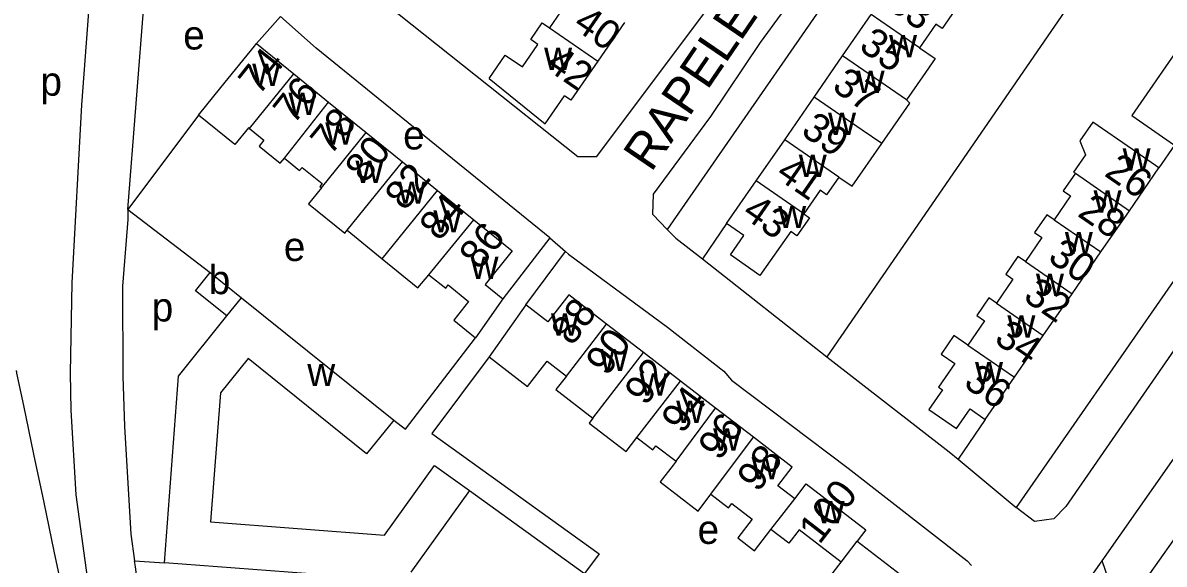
# Model space of a CAD drawing. Extents: x 159045 to 160918, y 380454 to 382516.
# Drawn here: x 160524.1 to 160681.9, y 381628.9 to 381703.8 of the extents above; entities that cross this region are included whole.
import ezdxf

# ---------------------------------------------------------------- set-up
doc = ezdxf.new("R2010")
doc.units = 0
for name, color, linetype in [('BLT_Basislijn', 7, 'Continuous'), ('BLT_Bebouwing', 7, 'Continuous'), ('BLT_Centroide', 7, 'Continuous'), ('BLT_Huisnummer', 7, 'Continuous'), ('BLT_Huisnummer_ tussenligend', 7, 'Continuous'), ('BLT_Onderverdeling_panden', 7, 'Continuous'), ('BLT_Straatnaam', 7, 'Continuous')]:
    doc.layers.add(name, color=color, linetype=linetype)

msp = doc.modelspace()

# ---------------------------------------------------------------- linework, layer by layer
at = {"layer": 'BLT_Basislijn'}
for p, q in [((160538.64, 381677.96), (160541.87, 381718.96)), ((160556.41, 381700.89), (160559.74, 381704.65)), ((160548.39, 381691), (160538.64, 381677.96)), ((160683.31, 381686.87), (160681.15, 381683.71)), ((160700, 381682.87), (160668.28, 381636.87)), ((160538.64, 381677.96), (160549.99, 381669.25)), ((160621.39, 381676), (160618.08, 381671.11)), ((160596.95, 381674.05), (160590.45, 381665.6)), ((160596.95, 381674.05), (160599.13, 381672.16)), ((160593.65, 381664.77), (160599.13, 381672.16)), ((160618.08, 381671.11), (160635.26, 381657.6)), ((160673.29, 381629.36), (160693.52, 381658.28)), ((160588.55, 381657.59), (160580.66, 381646.97)), ((160657.13, 381648.92), (160653.38, 381643.42)), ((160580.66, 381646.97), (160603.79, 381630.34)), ((160653.38, 381643.42), (160661.39, 381636.73)), ((160585.86, 381639.08), (160601.76, 381627.64)), ((160603.79, 381630.34), (160601.76, 381627.64)), ((160539.57, 381629.36), (160543.68, 381629.1)), ((160663.96, 381616.21), (160673.29, 381629.36)), ((160675.89, 381621.88), (160673.29, 381629.36))]:
    msp.add_line(p, q, dxfattribs=at)
for points in [[(160572.27, 381708.04), (160572.54, 381707.84), (160600.81, 381685.3), (160603.46, 381685.3), (160622.75, 381711.11), (160649.16, 381750)], [(160613.17, 381675.17), (160611.18, 381677.25), (160611.28, 381680.09), (160619.2, 381690.81), (160626.06, 381701.03), (160628.97, 381705), (160633.14, 381711.33), (160648.26, 381733.12), (160649.82, 381735.84), (160659.26, 381750)], [(160659.45, 381742.67), (160652.05, 381732.01), (160646.67, 381723.55), (160630.26, 381699.85), (160613.17, 381675.17)], [(160688.5, 381735.04), (160635.26, 381657.6)], [(160533.81, 381713.04), (160533.21, 381705.3), (160532.22, 381692.42), (160530.89, 381667.81), (160530.67, 381655.34), (160530.77, 381650.22), (160531.45, 381638.5), (160533.95, 381620.32), (160536.12, 381609.95)], [(160596.95, 381674.05), (160564.68, 381700.27), (160559.74, 381704.65)], [(160700, 381693.27), (160688.1, 381676.23), (160683.09, 381668), (160661.39, 381636.73)], [(160538.64, 381677.96), (160538.62, 381676.55), (160537.9, 381667.36), (160537.95, 381654.92), (160538.16, 381647.94), (160539.06, 381633.06), (160539.57, 381629.36)], [(160613.17, 381675.17), (160614.39, 381674.01), (160618.08, 381671.11)], [(160599.13, 381672.16), (160599.55, 381671.8), (160613.24, 381661.7), (160621, 381655.62), (160622.08, 381654.35), (160638.17, 381642.2), (160654.62, 381629.38), (160655.24, 381628.72)], [(160575.39, 381648.82), (160576.99, 381647.57), (160586.7, 381660.2)], [(160635.26, 381657.6), (160652.13, 381644.46), (160653.38, 381643.42)], [(160532.93, 381609.3), (160532.82, 381609.86), (160532.7, 381610.42), (160532.58, 381610.98), (160532.47, 381611.54), (160532.35, 381612.1), (160532.23, 381612.67), (160531.26, 381617.32), (160529.86, 381624.02), (160528.46, 381630.72), (160527.06, 381637.42), (160525.66, 381644.12), (160524.26, 381650.83), (160523.31, 381655.33), (160523.29, 381655.46), (160523.26, 381655.58), (160523.24, 381655.68)], [(160675.89, 381621.88), (160688.46, 381639.71), (160699.46, 381655.51)], [(160668.28, 381636.87), (160666.6, 381635.2), (160663.95, 381634.83), (160661.39, 381636.73)], [(160552.02, 381572.12), (160550.66, 381576.53), (160545.32, 381596.85), (160541.18, 381617.1), (160539.68, 381628.52), (160539.57, 381629.36)]]:
    msp.add_lwpolyline(points, dxfattribs=at)
at = {"layer": 'BLT_Bebouwing'}
for p, q in [((160607.26, 381703.8), (160603.59, 381698.48)), ((160637.43, 381699.19), (160641.39, 381704.92)), ((160551.48, 381694.81), (160556.13, 381700.55)), ((160556.13, 381700.55), (160556.41, 381700.89)), ((160556.41, 381700.89), (160561.56, 381696.71)), ((160588.56, 381696.07), (160590.8, 381699.31)), ((160590.8, 381699.31), (160593.18, 381697.67)), ((160633.5, 381693.51), (160637.43, 381699.19)), ((160561.56, 381696.71), (160566.37, 381692.81)), ((160548.39, 381691), (160551.48, 381694.81)), ((160566.37, 381692.81), (160571.58, 381688.59)), ((160629.42, 381687.61), (160633.5, 381693.51)), ((160571.58, 381688.59), (160576.59, 381684.53)), ((160642.83, 381687.06), (160640.12, 381688.93)), ((160625.47, 381681.9), (160629.42, 381687.61)), ((160576.59, 381684.53), (160581.44, 381680.6)), ((160677.07, 381677.79), (160681.15, 381683.71)), ((160621.39, 381676), (160625.47, 381681.9)), ((160581.44, 381680.6), (160586.46, 381676.53)), ((160673.12, 381672.08), (160677.07, 381677.79)), ((160568.93, 381675.08), (160573.8, 381671.14)), ((160669.13, 381666.3), (160673.12, 381672.08)), ((160549.99, 381669.25), (160554.35, 381665.75)), ((160554.35, 381665.75), (160575.39, 381648.82)), ((160665.15, 381660.53), (160669.13, 381666.3)), ((160590.45, 381665.6), (160586.7, 381660.2)), ((160593.65, 381664.77), (160588.55, 381657.59)), ((160609.91, 381658.17), (160604.81, 381662.12)), ((160661.16, 381654.76), (160665.15, 381660.53)), ((160615.02, 381654.23), (160609.91, 381658.17)), ((160657.13, 381648.92), (160661.16, 381654.76)), ((160619.86, 381650.49), (160615.02, 381654.23)), ((160625.09, 381646.45), (160619.86, 381650.49))]:
    msp.add_line(p, q, dxfattribs=at)
for points in [[(160600.54, 381708.43), (160599.57, 381709.09), (160597.95, 381706.74), (160598.96, 381706.04), (160596.91, 381703.08)], [(160652.04, 381706.12), (160652.92, 381705.51), (160651.16, 381702.97), (160650.3, 381703.57), (160648.05, 381700.31)], [(160593.18, 381697.67), (160595.32, 381700.76), (160594.32, 381701.45), (160595.92, 381703.76), (160596.91, 381703.08)], [(160648.05, 381700.31), (160650.2, 381698.83), (160648.45, 381696.3), (160646.23, 381693.1)], [(160686.9, 381697.84), (160683.7, 381700.06), (160677.4, 381690.96), (160683.31, 381686.87)], [(160603.59, 381698.48), (160599.86, 381693.06), (160598.97, 381693.67)], [(160588.56, 381696.07), (160596.32, 381689.82), (160598.97, 381693.67)], [(160642.83, 381687.06), (160646.7, 381692.65), (160646.23, 381693.1)], [(160555.44, 381689.16), (160555.31, 381689.27), (160553.41, 381686.93), (160548.39, 381691)], [(160681.15, 381683.71), (160677.47, 381686.25), (160671.99, 381690.03), (160670.21, 381687.46), (160671, 381685.5), (160669.35, 381683.12), (160669.59, 381682.96)], [(160555.44, 381689.16), (160557.45, 381687.54), (160556.78, 381686.71), (160559.7, 381684.35), (160560.27, 381685.05)], [(160636.9, 381682.44), (160638.75, 381681.16), (160642.83, 381687.06)], [(160560.27, 381685.05), (160562.36, 381683.35), (160562.71, 381683.77), (160565.47, 381681.53), (160565.15, 381681.14), (160565.39, 381680.95)], [(160636.9, 381682.44), (160635.21, 381680), (160634.3, 381680.63), (160632.04, 381677.35)], [(160669.59, 381682.96), (160667.91, 381680.54), (160668.94, 381679.83), (160666.67, 381676.54)], [(160565.39, 381680.95), (160563.61, 381678.75), (160568.62, 381674.69), (160568.94, 381675.09)], [(160632.04, 381677.36), (160632.85, 381676.79), (160631.11, 381674.32), (160630.26, 381674.92), (160625.99, 381668.84), (160621.93, 381671.7), (160623.76, 381674.35), (160621.39, 381676)], [(160666.67, 381676.54), (160665.66, 381677.24), (160663.96, 381674.78), (160664.97, 381674.08), (160662.68, 381670.76)], [(160586.46, 381676.53), (160591.76, 381672.23), (160588, 381667.59), (160590.45, 381665.6)], [(160573.8, 381671.14), (160578.73, 381667.14), (160580.25, 381668.94)], [(160662.68, 381670.76), (160661.65, 381671.46), (160659.96, 381669.02), (160660.97, 381668.32), (160658.68, 381665)], [(160552.32, 381663.23), (160547.97, 381666.73), (160549.99, 381669.25)], [(160580.25, 381668.94), (160582.56, 381667.07), (160582.92, 381667.52), (160585.73, 381665.22), (160583.71, 381662.63), (160586.7, 381660.2)], [(160604.81, 381662.12), (160599.57, 381666.16), (160596.68, 381662.42), (160593.65, 381664.77)], [(160658.68, 381665), (160657.62, 381665.73), (160655.96, 381663.31), (160657.04, 381662.56), (160654.73, 381659.21)], [(160543.68, 381629.1), (160545.63, 381654.92), (160552.32, 381663.23)], [(160654.73, 381659.21), (160652.81, 381660.53), (160651.04, 381657.96), (160652.95, 381656.64), (160650.69, 381653.37), (160651.21, 381653.01), (160649.34, 381650.31), (160653.17, 381647.67), (160655.03, 381650.37), (160657.13, 381648.92)], [(160575.39, 381648.82), (160571.64, 381644.16), (160555.24, 381657.34), (160551.42, 381652.59), (160550.07, 381634.75), (160574.09, 381632.93), (160581, 381642.57), (160585.86, 381639.08)], [(160588.55, 381657.59), (160593.87, 381653.48), (160596.57, 381656.97), (160599.24, 381654.91)], [(160599.24, 381654.91), (160597.8, 381653.05), (160602.91, 381649.11)], [(160602.91, 381649.11), (160602.38, 381648.41), (160607.5, 381644.48), (160608.99, 381646.41)], [(160608.99, 381646.41), (160611.18, 381644.71), (160611.62, 381645.28), (160614.41, 381643.13)], [(160630.81, 381637.94), (160628.48, 381639.75), (160630.46, 381642.3), (160625.09, 381646.45)], [(160614.41, 381643.13), (160613.98, 381642.58), (160612.22, 381640.29), (160617.44, 381636.26), (160619.23, 381638.58)], [(160585.86, 381639.08), (160577.75, 381627.79)], [(160630.81, 381637.94), (160632.4, 381640), (160640.63, 381633.65), (160639.44, 381632.1)], [(160619.23, 381638.58), (160621.65, 381636.7), (160622.11, 381637.3), (160624.92, 381635.14)], [(160624.92, 381635.14), (160622.92, 381632.54), (160625.25, 381630.74), (160627.52, 381633.68)], [(160637.2, 381629.2), (160631.43, 381633.66), (160629.98, 381631.79), (160627.52, 381633.68)], [(160639.44, 381632.1), (160647.23, 381626.08), (160640.58, 381617.46), (160636.62, 381620.52), (160632.78, 381623.49), (160637.2, 381629.2)], [(160570.57, 381627.06), (160543.68, 381629.1)]]:
    msp.add_lwpolyline(points, dxfattribs=at)
at = {"layer": 'BLT_Onderverdeling_panden'}
for p, q in [((160648.05, 381700.31), (160641.39, 381704.92)), ((160596.91, 381703.08), (160603.59, 381698.48)), ((160646.23, 381693.1), (160637.43, 381699.19)), ((160555.44, 381689.16), (160561.56, 381696.71)), ((160560.27, 381685.05), (160566.37, 381692.81)), ((160640.12, 381688.93), (160633.5, 381693.51)), ((160565.39, 381680.95), (160571.58, 381688.59)), ((160636.9, 381682.44), (160629.42, 381687.61)), ((160568.93, 381675.08), (160576.59, 381684.53)), ((160632.04, 381677.35), (160625.47, 381681.9)), ((160669.59, 381682.96), (160677.07, 381677.79)), ((160573.8, 381671.14), (160581.44, 381680.6)), ((160580.25, 381668.94), (160586.46, 381676.53)), ((160666.67, 381676.54), (160673.12, 381672.08)), ((160662.68, 381670.76), (160669.13, 381666.3)), ((160552.32, 381663.23), (160554.35, 381665.75)), ((160658.68, 381665), (160665.15, 381660.53)), ((160599.24, 381654.91), (160604.81, 381662.12)), ((160602.91, 381649.11), (160609.91, 381658.17)), ((160654.73, 381659.21), (160661.16, 381654.76)), ((160608.99, 381646.41), (160615.02, 381654.23)), ((160614.41, 381643.13), (160619.86, 381650.49)), ((160619.23, 381638.58), (160625.09, 381646.45)), ((160637.2, 381629.2), (160639.44, 381632.1))]:
    msp.add_line(p, q, dxfattribs=at)
msp.add_lwpolyline([(160627.52, 381633.68), (160629.35, 381636.04), (160630.81, 381637.94)], dxfattribs=at)

# ---------------------------------------------------------------- texts
at = {"layer": 'BLT_Centroide'}
for s, p in [('e', (160546.29, 381700.08)), ('w', (160643.84, 381699)), ('w', (160596.17, 381697.25)), ('w', (160555.83, 381695.03)), ('p', (160526.55, 381693.69)), ('w', (160639.36, 381694.06)), ('w', (160560.84, 381691.02)), ('w', (160635.41, 381688.28)), ('w', (160565.92, 381686.94)), ('e', (160576.68, 381686.26)), ('w', (160676.12, 381683.34)), ('w', (160570.09, 381681.64)), ('w', (160631.36, 381682.47)), ('w', (160575.94, 381678.75)), ('w', (160672.11, 381677.53)), ('w', (160628.52, 381675.38)), ('w', (160580.86, 381674.78)), ('e', (160560.19, 381670.83)), ('w', (160668.14, 381671.78)), ('b', (160549.82, 381666.25)), ('w', (160586, 381668.36)), ('w', (160664.15, 381666)), ('p', (160541.93, 381662.47)), ('w', (160597.11, 381660.53)), ('w', (160660.2, 381660.25)), ('w', (160603.86, 381655.61)), ('w', (160563.43, 381653.53)), ('w', (160655.73, 381653.78)), ('w', (160609.38, 381652.23)), ('w', (160614.42, 381648.44)), ('w', (160619.53, 381644.62)), ('w', (160624.84, 381640.66)), ('w', (160633.82, 381634.56)), ('e', (160617.38, 381631.71))]:
    msp.add_text(s, height=4, dxfattribs=at).set_placement(p)
at = {"layer": 'BLT_Huisnummer'}
for s, rotation, p in [('35', 325.3314, (160639.51, 381700.14)), ('74', 51.571, (160556.74, 381693.58)), ('42', 325.3692, (160596.15, 381697.54)), ('78', 50.6026, (160566.63, 381685.3)), ('39', 325.3262, (160631.5, 381688.43)), ('26', 325.37, (160673.44, 381682.71)), ('82', 50.694, (160576.91, 381677.63)), ('43', 325.3374, (160623.36, 381677.05)), ('86', 50.975, (160587.21, 381669.44)), ('30', 325.3776, (160665.61, 381670.95)), ('88', 53.4521, (160600.05, 381658.96)), ('92', 53.4544, (160610.19, 381650.67)), ('36', 325.3677, (160653.97, 381653.59)), ('98', 52.314, (160625.69, 381638.71)), ('100', 52.314, (160634.22, 381631.51))]:
    msp.add_text(s, height=4, rotation=rotation, dxfattribs=at).set_placement(p)
at = {"layer": 'BLT_Huisnummer_ tussenligend'}
for s, rotation, p in [('33', 325.3362, (160643.3, 381705.93)), ('40', 325.4803, (160600, 381703.11)), ('37', 325.3314, (160635.79, 381694.58)), ('76', 51.571, (160561.53, 381689.56)), ('80', 50.6026, (160571.41, 381681.43)), ('41', 325.3262, (160628.01, 381682.45)), ('84', 50.694, (160581.69, 381673.44)), ('28', 325.37, (160669.74, 381677.14)), ('32', 325.3776, (160662.22, 381665.53)), ('90', 53.4521, (160604.83, 381654.78)), ('34', 325.3776, (160658.2, 381659.67)), ('94', 53.4544, (160615.28, 381646.79)), ('96', 53.4544, (160620.38, 381643.08))]:
    msp.add_text(s, height=4, rotation=rotation, dxfattribs=at).set_placement(p)
at = {"layer": 'BLT_Straatnaam'}
msp.add_text('RAPELENBURGLAAN', height=5, rotation=55.7281, dxfattribs=at).set_placement((160610.97, 381682.99))

doc.saveas('drawing.dxf')
